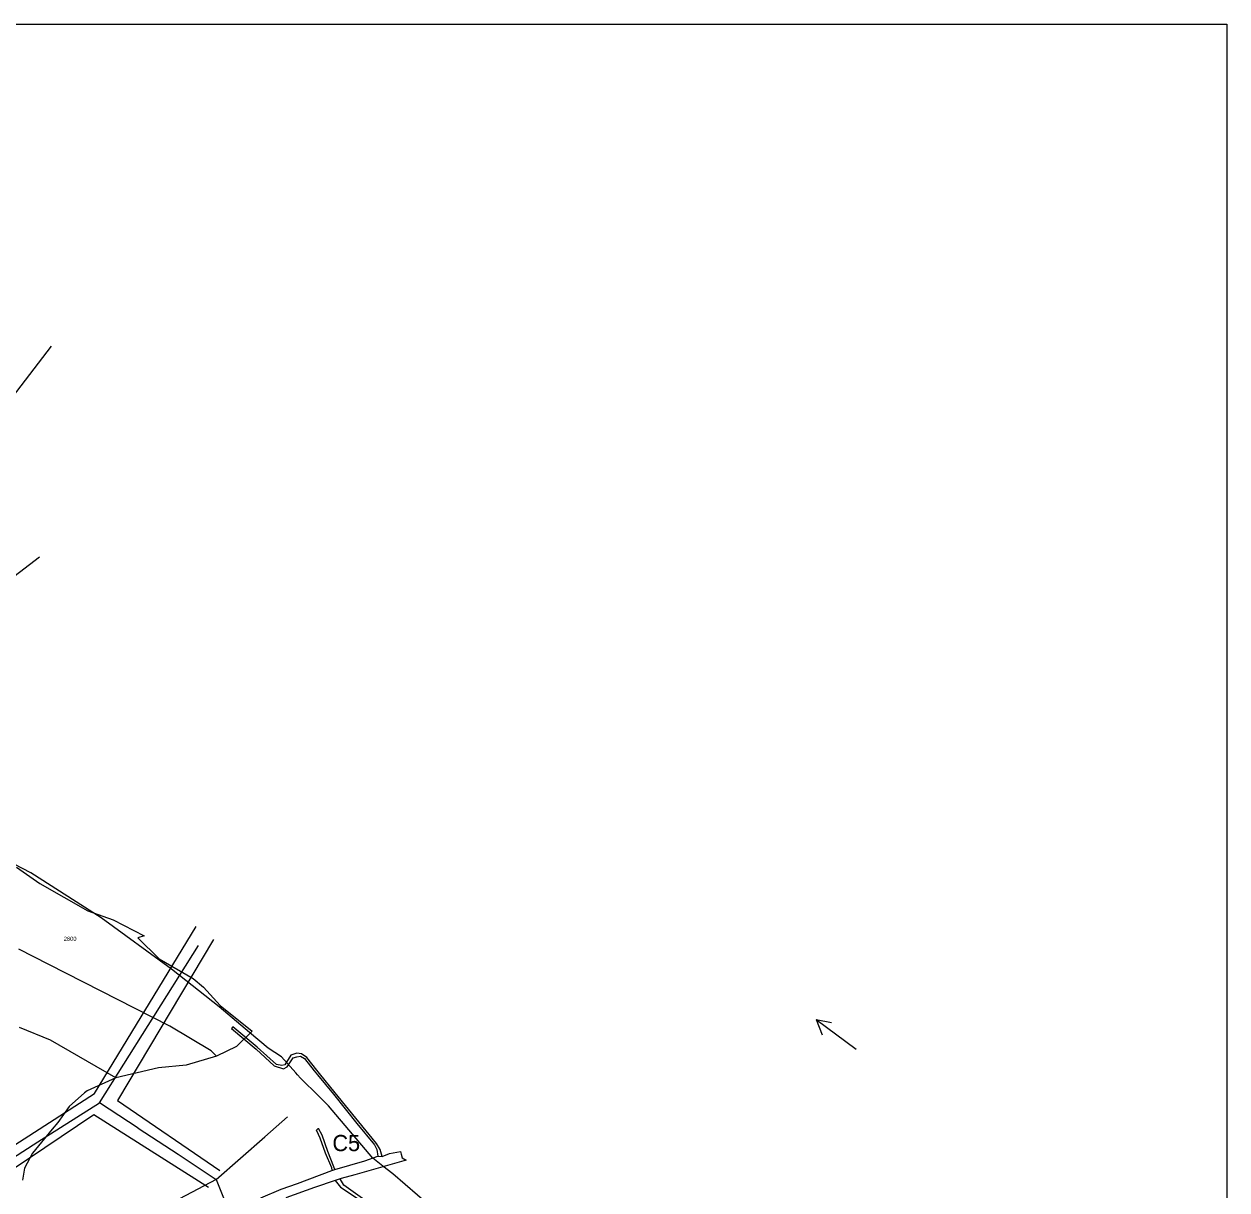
# Model space of a CAD drawing. Extents: x -564810 to -550519, y -1045831 to -1034011.
# Drawn here: x -552003 to -550519, y -1036121 to -1034682 of the extents above; entities that cross this region are included whole.
import ezdxf

# ---------------------------------------------------------------- set-up
doc = ezdxf.new("R2010")
doc.units = 0
for name, color, linetype in [('KN stav', 7, 'Continuous'), ('Obvod KPU', 7, 'Continuous'), ('označ pol cest', 7, 'Continuous'), ('Parcelní čísla', 7, 'Continuous'), ('Polní cesty stavající', 7, 'Continuous'), ('Vedení VN', 7, 'Continuous'), ('Vrstva 33', 7, 'Continuous'), ('Vrstva 35', 7, 'Continuous'), ('Vrstva 39', 7, 'Continuous'), ('Vrstva 63', 7, 'Continuous')]:
    doc.layers.add(name, color=color, linetype=linetype)

msp = doc.modelspace()

# ---------------------------------------------------------------- linework, layer by layer
at = {"layer": 'KN stav'}
for p, q in [((-552012.5, -1035722.5), (-551983.7, -1035742.5)), ((-551983.7, -1035742.5), (-551924.8, -1035776.3)), ((-551924.8, -1035776.3), (-551893.3, -1035787.4)), ((-551893.3, -1035787.4), (-551855.2, -1035806.9)), ((-551855.2, -1035806.9), (-551863.1, -1035809.6)), ((-551863.1, -1035809.6), (-551836.7, -1035835.6)), ((-551972.6, -1035842.4), (-552009.8, -1035823.7)), ((-551823.4, -1035918.7), (-551972.6, -1035842.4)), ((-551836.7, -1035835.6), (-551794.8, -1035859.9)), ((-551794.8, -1035859.9), (-551781.8, -1035870.3)), ((-551781.8, -1035870.3), (-551761.3, -1035892.9)), ((-551761.3, -1035892.9), (-551721.8, -1035924.8)), ((-551970.5, -1035935.8), (-552009, -1035920.2)), ((-551772.3, -1035948.8), (-551823.4, -1035918.7)), ((-551890, -1035982.2), (-551970.5, -1035935.8)), ((-551721.8, -1035924.8), (-551741.2, -1035943.8)), ((-551766.1, -1035955.4), (-551772.3, -1035948.8)), ((-551741.2, -1035943.8), (-551766.1, -1035955.4)), ((-551766.1, -1035955.4), (-551803.5, -1035966.6)), ((-551837.5, -1035970), (-551890, -1035982.2)), ((-551803.5, -1035966.6), (-551837.5, -1035970)), ((-551890, -1035982.2), (-551925.3, -1035998.3)), ((-551928.9, -1036000.8), (-551947.6, -1036017.5)), ((-551925.3, -1035998.3), (-551928.9, -1036000.8)), ((-551947.6, -1036017.5), (-551961.7, -1036037.5)), ((-551961.7, -1036037.5), (-551968.7, -1036045.6)), ((-551968.7, -1036045.6), (-551993.1, -1036075.3)), ((-551993.1, -1036075.3), (-552002.6, -1036093.8)), ((-552002.6, -1036093.8), (-552005.3, -1036108.7))]:
    msp.add_line(p, q, dxfattribs=at)
at = {"layer": 'Obvod KPU'}
for p, q in [((-551994.8, -1035729.5), (-552086.2, -1035681.9)), ((-551908.1, -1035784.8), (-551994.8, -1035729.5)), ((-551821.4, -1035848.3), (-551908.1, -1035784.8)), ((-551762.8, -1035894.5), (-551821.4, -1035848.3)), ((-551725, -1035926.4), (-551762.8, -1035894.5)), ((-551702.3, -1035945.6), (-551725, -1035926.4)), ((-551685.8, -1035956.4), (-551702.3, -1035945.6)), ((-551668.2, -1035976), (-551685.8, -1035956.4)), ((-551666.1, -1035978.4), (-551668.2, -1035976)), ((-551662.1, -1035982.8), (-551666.1, -1035978.4)), ((-551639.8, -1036005), (-551662.1, -1035982.8)), ((-551627.8, -1036016.9), (-551639.8, -1036005)), ((-551573.2, -1036081.2), (-551627.8, -1036016.9)), ((-551560.5, -1036091.2), (-551573.2, -1036081.2)), ((-551548.3, -1036100.5), (-551560.5, -1036091.2)), ((-551502.6, -1036140), (-551548.3, -1036100.5))]:
    msp.add_line(p, q, dxfattribs=at)
at = {"layer": 'Polní cesty stavající'}
for p, q in [((-551745.8, -1035919.2), (-551747.5, -1035921.3)), ((-551747.5, -1035921.3), (-551717.1, -1035946.8)), ((-551715.6, -1035944.6), (-551745.8, -1035919.2)), ((-551717.1, -1035946.8), (-551694.6, -1035967.5)), ((-551691.8, -1035965.9), (-551715.6, -1035944.6)), ((-551674, -1035954.1), (-551681.6, -1035966.1)), ((-551678.8, -1035968.8), (-551671.3, -1035957.6)), ((-551666.6, -1035951.9), (-551674, -1035954.1)), ((-551671.3, -1035957.6), (-551666.8, -1035956.3)), ((-551666.8, -1035956.3), (-551662.2, -1035955.6)), ((-551661, -1035952.8), (-551666.6, -1035951.9)), ((-551662.2, -1035955.6), (-551657.4, -1035958.5)), ((-551654.5, -1035957.3), (-551661, -1035952.8)), ((-551657.4, -1035958.5), (-551645.2, -1035973.8)), ((-551642, -1035972.9), (-551654.5, -1035957.3)), ((-551694.6, -1035967.5), (-551683.1, -1035971)), ((-551683.1, -1035971), (-551678.8, -1035968.8)), ((-551645.2, -1035973.8), (-551641.4, -1035978.6)), ((-551638.9, -1035976.8), (-551642, -1035972.9)), ((-551641.4, -1035978.6), (-551621.7, -1036002.6)), ((-551619.4, -1036000.7), (-551638.9, -1035976.8)), ((-551621.7, -1036002.6), (-551592.7, -1036038.5)), ((-551590.3, -1036036.5), (-551619.4, -1036000.7)), ((-551592.7, -1036038.5), (-551571.1, -1036065)), ((-551568.6, -1036063.2), (-551590.3, -1036036.5)), ((-551640.3, -1036044.9), (-551642.5, -1036046.9)), ((-551642.5, -1036047.1), (-551638.3, -1036056.3)), ((-551635.6, -1036053), (-551640.1, -1036044.9)), ((-551628.7, -1036073.2), (-551635.6, -1036053)), ((-551638.3, -1036056.3), (-551631.8, -1036074.6)), ((-551571.1, -1036065), (-551568.2, -1036070.6)), ((-551563.9, -1036070.6), (-551568.6, -1036063.2)), ((-551631.8, -1036074.6), (-551624.2, -1036093)), ((-551621.2, -1036091.9), (-551628.7, -1036073.2)), ((-551568.2, -1036070.6), (-551567, -1036078.9)), ((-551567, -1036078.9), (-551567, -1036078.9)), ((-551567, -1036078.9), (-551567, -1036078.9)), ((-551561.4, -1036079.3), (-551563.9, -1036070.6)), ((-551561.4, -1036079.3), (-551561.4, -1036079.3)), ((-551624.2, -1036093), (-551623.6, -1036096.4)), ((-551623.6, -1036096.4), (-551623.6, -1036096.4)), ((-551623.6, -1036096.4), (-551623.6, -1036096.4)), ((-551619.8, -1036095.4), (-551621.2, -1036091.9)), ((-551619.8, -1036095.4), (-551619.8, -1036095.4)), ((-551613.4, -1036106.9), (-551619.4, -1036108.9)), ((-551619.4, -1036108.9), (-551612.8, -1036117.2)), ((-551608.6, -1036114.8), (-551613.4, -1036106.9)), ((-551585.6, -1036131.3), (-551608.6, -1036114.8)), ((-551612.8, -1036117.2), (-551587.4, -1036134.1))]:
    msp.add_line(p, q, dxfattribs=at)
msp.add_lwpolyline([(-551681.6, -1035966.1), (-551685.4, -1035967.1), (-551691.8, -1035965.9)], dxfattribs=at)
for centre, start, end in [((-551642.6, -1036047), 294.449, 42.2619), ((-551640.2, -1036044.8), 222.2619, 298.664)]:
    msp.add_arc(centre, 0.15, start, end, dxfattribs=at)
at = {"layer": 'Vedení VN'}
msp.add_line((-551862.5, -1036044.4), (-551910.2, -1036013.3), dxfattribs=at)
for points in [[(-552390.7, -1036335.7), (-552183, -1036173.2), (-551916.6, -1036001.5), (-551790.8, -1035795.4)], [(-551769.6, -1035811.7), (-551888.2, -1036010.3), (-551761.8, -1036096.5)], [(-552393.7, -1036360.2), (-552349.6, -1036323.5), (-552259.7, -1036249.6), (-552180, -1036184.8), (-552081.6, -1036122.4), (-551986.3, -1036061.3), (-551910.2, -1036013.3), (-551850.2, -1035917.9), (-551788.1, -1035819.1)], [(-551775.9, -1036117.7), (-551917.2, -1036027.9), (-552177.2, -1036202.5), (-552380.7, -1036367.3)], [(-551766.2, -1036107.7), (-551706.2, -1036055), (-551678.2, -1036030.2)], [(-551862.5, -1036044.4), (-551813.2, -1036076.5), (-551766.2, -1036107.7), (-551736.1, -1036182.9), (-551719.9, -1036221.4), (-551703.9, -1036260.7), (-551689.5, -1036297.4), (-551661.1, -1036370.9), (-551635.9, -1036439.2), (-551620.3, -1036483.3), (-551604.7, -1036527.7), (-551594.3, -1036557.2), (-551551.3, -1036678.7), (-551523.6, -1036758.5), (-551452.8, -1036778.4), (-551377, -1036799.8)], [(-551766.2, -1036107.7), (-551834.1, -1036143.3), (-551911.4, -1036182.4), (-551981.4, -1036218.1), (-552052.9, -1036254.3)]]:
    msp.add_lwpolyline(points, dxfattribs=at)
at = {"layer": 'Vrstva 33'}
for points in [[(-552252.2, -1035339.6), (-552166.3, -1035326.5), (-552129, -1035319.9), (-552069.2, -1035246.1), (-552028.1, -1035156.4), (-551969.3, -1035079.8)], [(-552358.3, -1036118.6), (-552341.9, -1036075), (-552324.2, -1036037.6), (-552332.6, -1036016.2), (-552365.2, -1035976), (-552386.7, -1035931.1), (-552383.9, -1035861), (-552372.7, -1035776), (-552355.9, -1035715.3), (-552347.5, -1035619), (-552326, -1035575.8), (-552303.6, -1035550.5), (-552292.4, -1035508.5), (-552193.4, -1035444), (-552144.8, -1035417.9), (-552058.9, -1035396.4), (-551984.2, -1035339.4)]]:
    msp.add_lwpolyline(points, dxfattribs=at)
at = {"layer": 'Vrstva 35'}
for q in [(-550976.9, -1035946.8), (-551018.5, -1035929.2), (-551007.1, -1035914.1)]:
    msp.add_line((-551026, -1035910.3), q, dxfattribs=at)
at = {"layer": 'Vrstva 39'}
msp.add_lwpolyline([(-551711.1, -1036130.3), (-551686.2, -1036119.4), (-551666.1, -1036112.5), (-551623.6, -1036096.4), (-551619.8, -1036095.4), (-551583, -1036084.7), (-551567, -1036078.9), (-551561.4, -1036079.3), (-551552.4, -1036075.6), (-551538.8, -1036073.1), (-551538.2, -1036076.3), (-551536.7, -1036080.8), (-551532, -1036083.7), (-551560.5, -1036092.1), (-551595.1, -1036101.9), (-551612.2, -1036106.4), (-551613.4, -1036106.9), (-551619.4, -1036108.9), (-551645, -1036117.7), (-551680.4, -1036130.4)], dxfattribs=at)
at = {"layer": 'Vrstva 63'}
msp.add_lwpolyline([(-550519.3, -1039635.9), (-556362.3, -1039635.9), (-556362.3, -1034682.3), (-550519.3, -1034682.3)], close=True, dxfattribs=at)

# ---------------------------------------------------------------- texts
at = {"layer": 'označ pol cest'}
msp.add_text('C5', height=20, dxfattribs=at).set_placement((-551622.9, -1036072.7))
at = {"layer": 'Parcelní čísla'}
msp.add_text('2800', height=5.1, dxfattribs=at).set_placement((-551954.3, -1035813.3))

doc.saveas('drawing.dxf')
